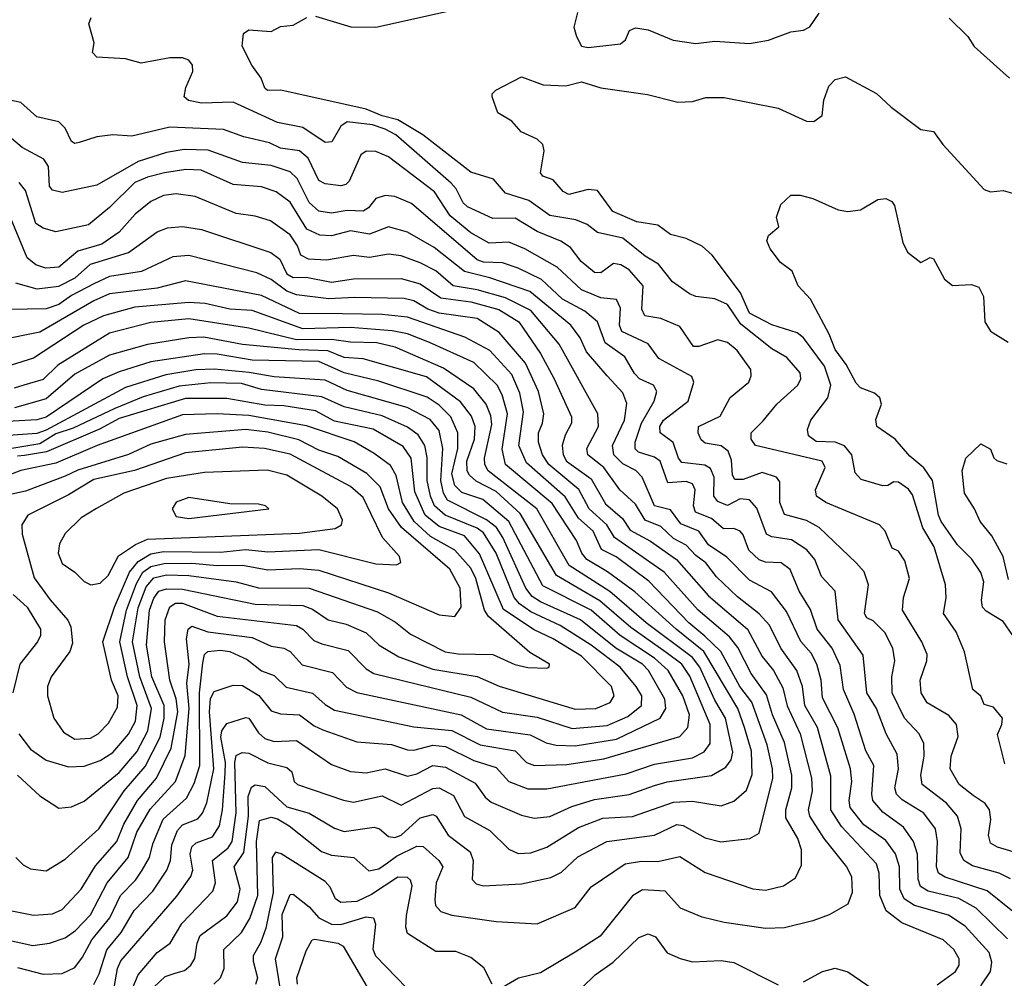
# Model space of a CAD drawing. Extents: x 1308313 to 1441400, y 959662 to 1036319.
# Tile 346 of 656: x 1367221 to 1370329, y 1001324 to 1004348. Entities that reach past the tile are written whole.
import ezdxf

# ---------------------------------------------------------------- set-up
doc = ezdxf.new("R2010")
doc.units = 0

msp = doc.modelspace()

# ---------------------------------------------------------------- linework, layer by layer
at = {"layer": '0CON10XD'}
for points in [[(1368155, 1004359.2), (1368266.4, 1004326.4), (1368345, 1004325.4), (1368635, 1004388.6)], [(1368981.7, 1004371.7), (1368970.5, 1004325), (1368978.6, 1004295), (1368994.7, 1004265), (1369015, 1004260.9), (1369117.2, 1004272.8), (1369133.1, 1004285), (1369145.6, 1004314.4), (1369165, 1004322.9), (1369205, 1004316.9), (1369283.9, 1004283.9), (1369355, 1004273.3), (1369415, 1004281.1), (1369525, 1004273.5), (1369585, 1004284.4), (1369655, 1004310.6), (1369695, 1004315.6), (1369715, 1004325.8), (1369745, 1004369.2)], [(1370348.1, 1001638.1), (1370312.2, 1001655), (1370228.4, 1001678.4), (1370200.9, 1001695), (1370189.8, 1001719.8), (1370192.6, 1001795), (1370181.2, 1001835), (1370146.6, 1001876.6), (1370069.8, 1001935), (1370065.6, 1001965), (1370076.4, 1002025), (1370074.8, 1002065), (1370060.3, 1002095), (1370014.3, 1002144.3), (1369975.2, 1002225), (1369974.4, 1002275), (1369983.3, 1002325), (1369977.3, 1002365), (1369951.6, 1002415), (1369915, 1002451.5), (1369895, 1002461.5), (1369887.6, 1002475), (1369900, 1002565), (1369886.1, 1002606.1), (1369861.8, 1002635), (1369745, 1002746.1), (1369705, 1002767.8), (1369635, 1002787.7), (1369620.6, 1002825), (1369620.8, 1002890.8), (1369610, 1002905), (1369565, 1002919.5), (1369505, 1002897.3), (1369478.1, 1002898.1), (1369471.4, 1002911.4), (1369468.3, 1002958.3), (1369456.9, 1002986.9), (1369435, 1003003.5), (1369385, 1003012.6), (1369372.3, 1003022.3), (1369363, 1003045), (1369363.9, 1003065), (1369432.5, 1003097.5), (1369463.6, 1003156.4), (1369522.9, 1003205), (1369530, 1003225), (1369528.5, 1003245), (1369485.3, 1003305), (1369455, 1003329.5), (1369425, 1003338.1), (1369365, 1003317.2), (1369347.8, 1003317.8), (1369305, 1003380.4), (1369245, 1003405.7), (1369194.5, 1003414.5), (1369185.2, 1003435), (1369188.9, 1003508.9), (1369145, 1003558.9), (1369118.9, 1003575), (1369095, 1003578.8), (1369055, 1003549.7), (1369035, 1003550.6), (1368993.9, 1003585), (1368959.8, 1003629.8), (1368929.6, 1003649.6), (1368855, 1003679.8), (1368785, 1003722.4), (1368715, 1003721.5), (1368635, 1003757.9), (1368621, 1003771), (1368599.1, 1003815), (1368583.2, 1003833.2), (1368408.7, 1003985), (1368375, 1004003.4), (1368335, 1004017.2), (1368255, 1004026.1), (1368235, 1004012.2), (1368206.8, 1003963.2), (1368185, 1003961.5), (1368115, 1004008), (1368035, 1004024.1), (1367895, 1004088.1), (1367795, 1004085.3), (1367753.8, 1004093.8), (1367740.6, 1004105), (1367745.9, 1004134.1), (1367767.5, 1004185), (1367766.4, 1004205), (1367755, 1004221.1), (1367735, 1004228.5), (1367695, 1004228), (1367605, 1004211.5), (1367555.5, 1004225.5), (1367465, 1004230), (1367450.8, 1004245), (1367456, 1004275), (1367439.2, 1004335), (1367447.1, 1004355)], [(1370385, 1001714.3), (1370307.1, 1001737.1), (1370285, 1001750.5), (1370278.8, 1001775), (1370286.2, 1001825), (1370281.9, 1001855), (1370268.2, 1001875), (1370230.5, 1001900.5), (1370186.7, 1001935), (1370157.9, 1001985), (1370161.6, 1002025), (1370183.1, 1002086.9), (1370177.8, 1002125), (1370153.3, 1002153.3), (1370085, 1002192.7), (1370066.7, 1002225), (1370063.7, 1002265), (1370084.7, 1002325), (1370085.4, 1002345), (1370068.9, 1002385), (1370007.6, 1002485), (1370010.3, 1002525), (1370030, 1002585), (1370015, 1002640.6), (1369995, 1002671.4), (1369975, 1002680.6), (1369952.7, 1002735), (1369935, 1002754.5), (1369765.6, 1002825), (1369736.2, 1002845), (1369733.4, 1002865), (1369763.1, 1002935), (1369754.5, 1002955), (1369543.3, 1003005), (1369530, 1003025), (1369530, 1003045), (1369567.6, 1003082.4), (1369611.2, 1003135), (1369677.5, 1003195), (1369686.6, 1003215), (1369684.7, 1003234.7), (1369642.3, 1003282.3), (1369595, 1003310), (1369497.6, 1003387.6), (1369455, 1003450), (1369415, 1003467.4), (1369355, 1003474.6), (1369335, 1003483.1), (1369281.7, 1003521.7), (1369237.5, 1003577.5), (1369195, 1003602.6), (1369125, 1003658.7), (1369045, 1003676.9), (1369012.3, 1003702.3), (1368977, 1003717), (1368895, 1003730.8), (1368828.3, 1003778.3), (1368755, 1003800.8), (1368716.7, 1003845), (1368645, 1003867.3), (1368493.2, 1003985), (1368415, 1004032.7), (1368365.3, 1004045), (1368315, 1004066.2), (1368045.8, 1004125.8), (1368004, 1004125), (1367995, 1004132.5), (1367983.7, 1004163.7), (1367954.4, 1004205), (1367923.3, 1004265), (1367927.5, 1004305), (1367945, 1004316), (1368015, 1004311.2), (1368045, 1004326.7), (1368085, 1004331.2), (1368127.5, 1004355)], [(1370155, 1004353.1), (1370213.5, 1004295), (1370234.2, 1004264.3), (1370345, 1004163.5)], [(1370330.9, 1002000.9), (1370306.9, 1002093.1), (1370321.1, 1002125), (1370323.1, 1002145), (1370295, 1002179.4), (1370265, 1002187.5), (1370254.4, 1002214.4), (1370230, 1002235), (1370203.4, 1002353.4), (1370177.4, 1002417.4), (1370136.7, 1002475), (1370145.4, 1002524.6), (1370143.4, 1002565), (1370107.4, 1002685), (1370071.9, 1002745), (1370038.9, 1002848.9), (1370026.8, 1002866.8), (1369995, 1002889.2), (1369980, 1002890), (1369961.4, 1002878.6), (1369945, 1002877.7), (1369877.2, 1002897.2), (1369858.5, 1002918.5), (1369847.8, 1002975), (1369825, 1003004), (1369795, 1003015.8), (1369735, 1003017.7), (1369710.6, 1003035), (1369708.1, 1003055), (1369717.8, 1003085), (1369771.6, 1003155), (1369781, 1003195), (1369761.3, 1003255), (1369695, 1003344.8), (1369675, 1003360), (1369595, 1003386.1), (1369525, 1003422.8), (1369496.8, 1003486.8), (1369407.3, 1003605), (1369375, 1003633.8), (1369325, 1003658.2), (1369275, 1003670.3), (1369235, 1003700), (1369169, 1003711), (1369093, 1003743), (1369045, 1003810), (1369015, 1003813.1), (1368955, 1003797.3), (1368936.8, 1003806.8), (1368905, 1003842.9), (1368872.9, 1003855), (1368865.6, 1003865), (1368876.9, 1003935), (1368872.2, 1003955), (1368855, 1003971.9), (1368803.8, 1003995), (1368775, 1004028.8), (1368730, 1004055), (1368712.5, 1004105), (1368712.5, 1004115), (1368723.9, 1004126.1), (1368805, 1004168), (1368873, 1004143), (1368945, 1004140), (1368995, 1004152), (1369055, 1004133.1), (1369202.4, 1004112.4), (1369298.3, 1004088.3), (1369345, 1004090.8), (1369386.9, 1004103.1), (1369445, 1004103.1), (1369615, 1004069.2), (1369705, 1004028.8), (1369727.5, 1004027.5), (1369754, 1004046), (1369759.4, 1004095), (1369775, 1004138.8), (1369795, 1004160), (1369827.7, 1004167.7), (1369925, 1004116), (1369972.1, 1004072.1), (1370065, 1004002.5), (1370105, 1003995.8), (1370134.6, 1003954.6), (1370265, 1003812.5), (1370285, 1003805.7), (1370325, 1003810), (1370355, 1003801.2)], [(1370355.7, 1001535), (1370275, 1001599.3), (1370142.4, 1001642.4), (1370121.1, 1001655), (1370115.2, 1001675), (1370118.3, 1001755), (1370111.5, 1001795), (1370075, 1001844.3), (1370006.4, 1001886.4), (1369988.4, 1001905), (1369983, 1001925), (1369994.8, 1001985), (1369991, 1002031), (1369955.6, 1002095), (1369925.9, 1002175), (1369895.2, 1002225), (1369882.9, 1002342.9), (1369804.4, 1002455), (1369794.7, 1002545), (1369751.7, 1002591.7), (1369730.5, 1002645), (1369706, 1002676), (1369657.4, 1002707.4), (1369595, 1002717.1), (1369578.4, 1002725), (1369547.5, 1002807.5), (1369525, 1002833.2), (1369495, 1002836.9), (1369455, 1002815.9), (1369425, 1002828.1), (1369412.6, 1002845), (1369412.7, 1002905), (1369402, 1002932), (1369383.4, 1002943.4), (1369311.4, 1002951.4), (1369300.5, 1002965), (1369283.9, 1003013.9), (1369242.5, 1003045), (1369241.2, 1003065), (1369253.1, 1003085), (1369330.6, 1003145), (1369349.2, 1003205), (1369342.6, 1003222.6), (1369239, 1003279), (1369205, 1003325.9), (1369121.8, 1003365), (1369114.2, 1003384.2), (1369117.8, 1003437.8), (1369105, 1003465.4), (1369055, 1003471), (1368995, 1003495.8), (1368917.9, 1003567.9), (1368815.4, 1003625.4), (1368765, 1003646.9), (1368703.5, 1003643.5), (1368645, 1003676.2), (1368580, 1003730), (1368530.8, 1003805), (1368385, 1003916.2), (1368345, 1003933.1), (1368315, 1003933.2), (1368297.6, 1003922.4), (1368260.8, 1003839.2), (1368251.2, 1003828.8), (1368235, 1003823.9), (1368185, 1003830.3), (1368165, 1003840.7), (1368131.5, 1003911.5), (1368105, 1003934.4), (1368045, 1003943), (1368009.5, 1003959.5), (1367928.7, 1003978.7), (1367865, 1004001.9), (1367695, 1004009.6), (1367575, 1003980.7), (1367515, 1003985.5), (1367465, 1003979.1), (1367409.5, 1003960.5), (1367395, 1003958.2), (1367385, 1003963.8), (1367365, 1004006.7), (1367345, 1004026.4), (1367275, 1004041.8), (1367225, 1004086.9), (1367165, 1004100)], [(1370338.5, 1001448.5), (1370240, 1001545), (1370185, 1001575.4), (1370088.4, 1001598.4), (1370063.9, 1001613.9), (1370056.9, 1001636.9), (1370054.8, 1001715), (1370042.3, 1001755), (1370011.1, 1001801.1), (1369945, 1001847.7), (1369914.4, 1001885), (1369910.7, 1001905), (1369917.4, 1001995), (1369891.8, 1002041.8), (1369855, 1002157.5), (1369821.6, 1002235), (1369810.4, 1002310.4), (1369785.6, 1002365), (1369738, 1002425), (1369717.7, 1002487.7), (1369681.3, 1002545), (1369653.2, 1002613.2), (1369625, 1002635.2), (1369575, 1002637), (1369555, 1002644.3), (1369522.9, 1002675), (1369505, 1002722.7), (1369494.8, 1002734.8), (1369475, 1002743.3), (1369442.2, 1002742.2), (1369404.5, 1002774.5), (1369354.7, 1002794.7), (1369347.5, 1002815), (1369353.1, 1002865), (1369344.3, 1002884.3), (1369325, 1002891.6), (1369267.4, 1002887.4), (1369242.9, 1002955), (1369225, 1002968.1), (1369174.2, 1002984.2), (1369164, 1002994), (1369163.8, 1003015), (1369184.3, 1003075), (1369224, 1003145), (1369232.5, 1003175), (1369221.5, 1003195), (1369177.5, 1003215), (1369161.8, 1003231.8), (1369131.2, 1003285), (1369068.7, 1003328.7), (1369045, 1003394.7), (1369005, 1003429), (1368935, 1003466.8), (1368868.5, 1003528.5), (1368795, 1003564.2), (1368745, 1003581.4), (1368685, 1003583.2), (1368665, 1003590.3), (1368458.3, 1003768.3), (1368405, 1003790.5), (1368375, 1003793.8), (1368345.9, 1003784.1), (1368322.5, 1003755), (1368305, 1003744), (1368255, 1003746.5), (1368205, 1003737.7), (1368165, 1003744.8), (1368135, 1003771.5), (1368097.3, 1003847.3), (1368075, 1003868.1), (1368015, 1003888.1), (1367925, 1003898), (1367816.5, 1003936.5), (1367740.9, 1003939.1), (1367685, 1003929.3), (1367595, 1003900.9), (1367465, 1003826.8), (1367355, 1003803.2), (1367325, 1003810.4), (1367315, 1003823.1), (1367311.9, 1003885), (1367298.1, 1003908.1), (1367229.1, 1003945), (1367162.2, 1004002.2)], [(1370255, 1001300), (1370285.2, 1001345), (1370290, 1001375), (1370280.9, 1001405), (1370205, 1001487.8), (1370152.6, 1001522.6), (1370045, 1001553.9), (1370013.3, 1001575), (1369999, 1001605), (1369998.5, 1001675), (1369985, 1001716.1), (1369955, 1001758.7), (1369885, 1001808), (1369842.5, 1001862.5), (1369838.8, 1001885), (1369847.2, 1001945), (1369843.4, 1001985), (1369803.9, 1002113.9), (1369755, 1002208.9), (1369750.8, 1002265), (1369737.7, 1002315), (1369719.2, 1002349.2), (1369686.5, 1002386.5), (1369641.2, 1002481.2), (1369593.7, 1002543.7), (1369525, 1002580), (1369452.7, 1002652.7), (1369395, 1002691.5), (1369365, 1002734.1), (1369307.6, 1002757.6), (1369275, 1002801.9), (1369225, 1002814.5), (1369185.7, 1002905), (1369166.3, 1002926.3), (1369125, 1002947.3), (1369096.5, 1002975), (1369092.1, 1003005), (1369130.3, 1003085), (1369137.2, 1003137.2), (1369125, 1003171.1), (1369075.7, 1003224.3), (1369010.7, 1003300.7), (1368990.4, 1003345), (1368960.9, 1003385), (1368831, 1003491), (1368705, 1003533.9), (1368625, 1003553.6), (1368529.9, 1003629.9), (1368445, 1003678), (1368385, 1003694.8), (1368325, 1003671.5), (1368265, 1003682.1), (1368205, 1003666.9), (1368168.5, 1003668.5), (1368128, 1003688), (1368075, 1003772.9), (1368031.1, 1003805), (1367985, 1003820.8), (1367895, 1003828.4), (1367794.1, 1003874.1), (1367745.9, 1003875.9), (1367678.6, 1003865), (1367625, 1003852.1), (1367585, 1003834.8), (1367504.6, 1003755.4), (1367438.6, 1003701.4), (1367335, 1003679.5), (1367295, 1003690.5), (1367271.9, 1003705), (1367239.8, 1003809.8), (1367220, 1003835)], [(1370116.9, 1001303.1), (1370174.5, 1001345), (1370186.2, 1001365), (1370186, 1001385), (1370169.2, 1001415), (1370135.5, 1001445), (1370005, 1001499.3), (1369956.3, 1001536.3), (1369935.9, 1001585), (1369934.2, 1001655), (1369925, 1001685.3), (1369815, 1001802.4), (1369781.6, 1001855), (1369781.4, 1001961.4), (1369739.8, 1002115), (1369699.8, 1002185), (1369692.3, 1002245), (1369674.5, 1002295), (1369623.7, 1002365), (1369587.8, 1002437.8), (1369555, 1002474.3), (1369487.1, 1002527.1), (1369420.7, 1002590.7), (1369386.4, 1002635), (1369355, 1002657.6), (1369325, 1002690.2), (1369285, 1002711), (1369245, 1002749.4), (1369195, 1002768.9), (1369165, 1002820.2), (1369115.8, 1002865), (1369065.2, 1002935), (1369014.7, 1002975), (1369010.8, 1002995), (1369048.4, 1003065), (1369046.3, 1003105), (1368924.4, 1003325), (1368835, 1003430.4), (1368755, 1003470.7), (1368665, 1003496.6), (1368589, 1003509), (1368535, 1003555.9), (1368485, 1003581), (1368425, 1003603.8), (1368385, 1003608.9), (1368325, 1003598.3), (1368275, 1003604.4), (1368190.2, 1003589.8), (1368132.4, 1003592.4), (1368109, 1003605), (1368098.2, 1003635), (1368075, 1003669.3), (1368013.4, 1003713.4), (1367965, 1003728.4), (1367905, 1003737.5), (1367775, 1003790.7), (1367715, 1003798.6), (1367675, 1003794.3), (1367635, 1003774.8), (1367585.9, 1003735), (1367535, 1003677.7), (1367480.3, 1003639.7), (1367405, 1003618.5), (1367345, 1003567.8), (1367304.2, 1003564.2), (1367272.5, 1003575), (1367245, 1003597.5), (1367195, 1003719.4)], [(1370355.7, 1002405.7), (1370325, 1002449.8), (1370271.9, 1002481.9), (1370260.3, 1002495), (1370256.4, 1002516.4), (1370263.9, 1002575), (1370254.6, 1002604.6), (1370226.6, 1002646.6), (1370181, 1002691), (1370129.5, 1002765), (1370121.2, 1002785), (1370102.2, 1002895), (1370075, 1002934.3), (1370031.2, 1002971.2), (1369984.4, 1003025), (1369926.9, 1003065), (1369923.4, 1003086.6), (1369940.8, 1003135), (1369936.2, 1003155), (1369919.7, 1003169.7), (1369875, 1003186.9), (1369861.3, 1003201.3), (1369830.1, 1003260.1), (1369795, 1003307.5), (1369775.9, 1003355.9), (1369717, 1003467), (1369678.3, 1003508.3), (1369659.2, 1003555), (1369622.4, 1003582.4), (1369590, 1003625), (1369579.3, 1003650.7), (1369585, 1003667.5), (1369617.5, 1003695), (1369610, 1003725), (1369623.3, 1003765), (1369654.7, 1003795.3), (1369685, 1003794.6), (1369725, 1003784.1), (1369805, 1003748.2), (1369835, 1003742.9), (1369875, 1003748.5), (1369929.3, 1003780.7), (1369955, 1003784.4), (1369974, 1003775), (1369982.7, 1003762.7), (1370008.1, 1003645), (1370022.9, 1003615), (1370065, 1003582.5), (1370095, 1003598), (1370105, 1003594), (1370125, 1003557.5), (1370139.8, 1003529.8), (1370165, 1003510), (1370225, 1003512.9), (1370248.8, 1003505), (1370263.1, 1003475), (1370267.5, 1003395), (1370285, 1003366.2), (1370341.4, 1003331.4)], [(1367208.3, 1003518.3), (1367275, 1003499.8), (1367345, 1003507.8), (1367396.2, 1003533.8), (1367445, 1003577.1), (1367565, 1003614.4), (1367655, 1003679.5), (1367687.8, 1003692.2), (1367735, 1003696.2), (1367795, 1003686.1), (1368014.2, 1003614.2), (1368042.4, 1003592.4), (1368065, 1003546.7), (1368085, 1003534.6), (1368125, 1003536.2), (1368205, 1003520.3), (1368275, 1003530.8), (1368425, 1003531.8), (1368485, 1003515.5), (1368550.9, 1003470.9), (1368645, 1003458), (1368710.9, 1003440.9), (1368733.8, 1003433.8), (1368796.5, 1003395), (1368865.6, 1003295), (1368907.8, 1003215), (1368962.7, 1003095), (1368962.9, 1003075), (1368942.5, 1003037.5), (1368933.8, 1003005), (1368936.1, 1002975), (1368947.2, 1002955), (1369025, 1002899.6), (1369070.7, 1002820.7), (1369123.9, 1002775), (1369148, 1002738), (1369212.7, 1002702.7), (1369293.9, 1002645), (1369395, 1002530.6), (1369518.7, 1002425), (1369565, 1002338.8), (1369600, 1002295), (1369630.3, 1002240.3), (1369643.5, 1002183.5), (1369684.8, 1002095), (1369720.3, 1001955), (1369722.7, 1001915), (1369709.8, 1001855), (1369714.4, 1001835), (1369759.4, 1001765), (1369831.3, 1001675), (1369846.7, 1001645), (1369848.2, 1001595), (1369835, 1001557.5), (1369775.9, 1001524.1), (1369725, 1001505.4), (1369635, 1001482.9), (1369575, 1001480.8), (1369445, 1001500), (1369375, 1001516.9), (1369306.9, 1001545), (1369258.3, 1001598.3), (1369186.7, 1001603.3), (1369155, 1001583.6), (1369053.7, 1001456.3), (1368974, 1001406), (1368865, 1001340.8), (1368795.4, 1001324.6), (1368745.5, 1001294.5)], [(1367834.6, 1001305), (1367855.2, 1001324.8), (1367866.3, 1001355), (1367865.3, 1001415), (1367921.5, 1001468.5), (1367947.7, 1001512.3), (1367973.5, 1001585), (1367969.2, 1001755), (1367978.7, 1001821.3), (1368015, 1001831.8), (1368035, 1001826.6), (1368072, 1001805), (1368174, 1001724), (1368205, 1001712.1), (1368275.8, 1001705), (1368323.2, 1001663.2), (1368355, 1001669.5), (1368382, 1001688), (1368410.7, 1001709.3), (1368475, 1001740.4), (1368495, 1001739.7), (1368544.7, 1001695), (1368556.7, 1001675), (1368535.6, 1001625), (1368531.7, 1001571.8), (1368533.9, 1001553.9), (1368550.6, 1001535), (1368585, 1001523.1), (1368725, 1001502.9), (1368855, 1001495.4), (1368975, 1001547.1), (1369025, 1001612), (1369132.5, 1001685), (1369183.4, 1001693.4), (1369235, 1001692.6), (1369305, 1001708.4), (1369385, 1001657.4), (1369535, 1001606.2), (1369575, 1001602), (1369632, 1001615), (1369669.5, 1001640.5), (1369688.8, 1001681.2), (1369688.9, 1001728.9), (1369676.9, 1001765), (1369639.8, 1001829.8), (1369639.7, 1001855), (1369658.5, 1001925), (1369658.3, 1001965), (1369635, 1002068.2), (1369597.6, 1002155), (1369578.7, 1002218.7), (1369530.2, 1002285), (1369487.6, 1002367.6), (1369461.2, 1002401.2), (1369363.2, 1002485), (1369255.6, 1002605.6), (1369098.4, 1002715), (1369074.3, 1002755), (1369019.1, 1002805), (1368986.1, 1002866.1), (1368891.4, 1002945), (1368871.3, 1002975), (1368858.6, 1003015), (1368859.1, 1003045), (1368871.6, 1003075), (1368876.1, 1003105), (1368858.7, 1003175), (1368817.4, 1003265), (1368735, 1003361), (1368665, 1003405.7), (1368545, 1003422.3), (1368509.5, 1003435), (1368465, 1003461.3), (1368435, 1003468.7), (1368278.1, 1003471.9), (1368197.3, 1003467.3), (1368095, 1003479.9), (1368065, 1003491.7), (1368015, 1003528.5), (1367969.5, 1003549.5), (1367755, 1003604), (1367705, 1003600), (1367606.3, 1003553.7), (1367505, 1003537.7), (1367455.5, 1003515.5), (1367385, 1003478.5), (1367345, 1003450.1), (1367305, 1003435.7), (1367125, 1003432.5)], [(1367644.5, 1001295.5), (1367680.1, 1001329.9), (1367715, 1001341.5), (1367741.6, 1001348.4), (1367761.8, 1001365), (1367773.7, 1001386.3), (1367781, 1001435), (1367791.5, 1001458.5), (1367875, 1001521), (1367908.3, 1001565), (1367917.5, 1001605), (1367897.8, 1001675), (1367929.3, 1001720.7), (1367943.4, 1001835), (1367942.7, 1001897.3), (1367952.8, 1001927.2), (1367965, 1001934.7), (1367995, 1001928.6), (1368065, 1001865.2), (1368135.5, 1001845), (1368215, 1001797.3), (1368245, 1001786.9), (1368340.5, 1001800.5), (1368356.5, 1001795), (1368385, 1001770.7), (1368405, 1001768.1), (1368425, 1001775.7), (1368485, 1001830), (1368525, 1001840.5), (1368535.3, 1001835), (1368573.6, 1001775), (1368643.1, 1001723.1), (1368652.3, 1001695), (1368649.6, 1001635), (1368662.3, 1001622.3), (1368684.6, 1001615.4), (1368805, 1001621.9), (1368898.1, 1001641.9), (1368931.2, 1001658.8), (1368982.5, 1001707.5), (1369074.3, 1001755.7), (1369225, 1001775.2), (1369295, 1001808.7), (1369315.5, 1001805.5), (1369385, 1001767.1), (1369434.3, 1001754.3), (1369525.4, 1001764.6), (1369555, 1001781.4), (1369598.6, 1001955), (1369597.7, 1001985), (1369580.5, 1002060.5), (1369532.1, 1002195), (1369493.8, 1002245), (1369434.3, 1002355), (1369383.2, 1002403.2), (1369333.6, 1002445), (1369207, 1002577), (1369103.5, 1002653.5), (1369057.3, 1002677.3), (1369030.9, 1002735), (1368985, 1002775.2), (1368943.1, 1002843.1), (1368820.5, 1002950.5), (1368797, 1003005), (1368811.6, 1003111.6), (1368799.7, 1003169.7), (1368775, 1003228.9), (1368705, 1003304.4), (1368626.3, 1003346.3), (1368445, 1003409.4), (1368365, 1003418.3), (1368240.2, 1003420.2), (1368105, 1003421.8), (1367985, 1003478.4), (1367745, 1003524.1), (1367655, 1003501.1), (1367505, 1003483.7), (1367455, 1003461.5), (1367285, 1003363), (1367153.7, 1003336.3)], [(1367545.2, 1001215), (1367595.1, 1001334.9), (1367655, 1001405.3), (1367695.9, 1001434.1), (1367733.1, 1001496.9), (1367831, 1001599), (1367839.2, 1001625), (1367830, 1001695), (1367879.5, 1001735), (1367891.6, 1001755), (1367904.5, 1001845.5), (1367900.2, 1002005), (1367905, 1002026.8), (1367924, 1002036), (1367945, 1002034.3), (1368005, 1002003.4), (1368065, 1001989.1), (1368080, 1001975), (1368087.9, 1001945), (1368098.6, 1001935), (1368243.8, 1001886.2), (1368275, 1001880), (1368365, 1001900), (1368425, 1001870.2), (1368525, 1001923), (1368545, 1001924.5), (1368590.3, 1001900.3), (1368625, 1001834.7), (1368705, 1001790.2), (1368765, 1001731.1), (1368795, 1001717.6), (1368835, 1001719.8), (1368885, 1001737.1), (1368985, 1001799.4), (1369061.4, 1001828.6), (1369155, 1001834.8), (1369285, 1001880), (1369345, 1001882.9), (1369435, 1001868.2), (1369475, 1001882.9), (1369515, 1001917.7), (1369533, 1001967), (1369530.9, 1002040.9), (1369509, 1002115), (1369488, 1002175), (1369380.4, 1002355), (1369293, 1002425), (1369163.2, 1002543.2), (1369076.4, 1002606.4), (1369011, 1002645), (1368995.5, 1002665), (1368978.9, 1002705), (1368902, 1002822), (1368754.5, 1002944.5), (1368743.8, 1002993.8), (1368761.3, 1003105), (1368743.6, 1003165), (1368727.9, 1003195), (1368655, 1003266.6), (1368515, 1003329.5), (1368445, 1003357.7), (1368397, 1003367), (1368265, 1003377.4), (1368115, 1003372.9), (1367955, 1003430.6), (1367885, 1003435.2), (1367806.9, 1003453.1), (1367755, 1003456.1), (1367585, 1003441), (1367485.9, 1003414.1), (1367424.2, 1003385), (1367265, 1003280.7), (1367195, 1003258.8)], [(1367519.8, 1001295), (1367530.3, 1001355), (1367540.9, 1001379.1), (1367717.6, 1001582.4), (1367761.7, 1001645), (1367767.9, 1001665), (1367759.9, 1001715), (1367765, 1001738.5), (1367778.3, 1001751.7), (1367830.1, 1001769.9), (1367851.6, 1001805), (1367861.9, 1001855), (1367870.2, 1001970.2), (1367870.6, 1002005), (1367856.6, 1002085), (1367859.4, 1002105), (1367875, 1002127.6), (1367935, 1002146.7), (1367945, 1002144.6), (1367975, 1002097.9), (1367995, 1002080.2), (1368025, 1002071.2), (1368095, 1002073.9), (1368205, 1001998.1), (1368265, 1001976.2), (1368315, 1001972.6), (1368375, 1001984.8), (1368445, 1001962), (1368475, 1001969.2), (1368525, 1001995.2), (1368565, 1001989.8), (1368659, 1001939), (1368690, 1001895), (1368709.1, 1001879.1), (1368805, 1001838.1), (1368845, 1001828.9), (1368895, 1001834.8), (1368963.8, 1001866.2), (1369035, 1001888.4), (1369145, 1001903.4), (1369225, 1001931.9), (1369265, 1001943.5), (1369405, 1001963.5), (1369450.5, 1001989.5), (1369466.9, 1002013.1), (1369472.2, 1002037.8), (1369449.3, 1002145), (1369415, 1002201), (1369367.8, 1002305), (1369345, 1002336.5), (1369198.8, 1002445), (1369084.1, 1002544.1), (1368955.8, 1002625.8), (1368853.8, 1002805), (1368700.2, 1002925), (1368689.4, 1002945), (1368688.6, 1002965), (1368711.6, 1003071.6), (1368708.7, 1003098.7), (1368693.2, 1003135), (1368655, 1003183.3), (1368558.9, 1003248.9), (1368406.2, 1003315), (1368348.6, 1003328.6), (1368265, 1003330.7), (1368205, 1003339.7), (1368095, 1003337.9), (1367945, 1003375.4), (1367755.2, 1003404.8), (1367635, 1003392.8), (1367505, 1003359.7), (1367341.8, 1003258.2), (1367295, 1003213.2), (1367234.9, 1003195.1), (1367203.9, 1003186.1)], [(1367455, 1001304.7), (1367472.2, 1001337.8), (1367496.1, 1001413.9), (1367541.3, 1001468.7), (1367582.7, 1001537.3), (1367641.8, 1001598.2), (1367686, 1001665), (1367697.5, 1001695), (1367701.7, 1001745), (1367719.4, 1001790.6), (1367735, 1001807.5), (1367783.2, 1001826.8), (1367798.8, 1001845), (1367812.4, 1001877.6), (1367834.5, 1001985), (1367820.6, 1002165), (1367823.2, 1002206.8), (1367835, 1002228.4), (1367895, 1002248.9), (1367925, 1002247.7), (1367976.1, 1002216.1), (1368015, 1002167.7), (1368045, 1002158.3), (1368105, 1002154.8), (1368150.7, 1002120.7), (1368178.2, 1002108.2), (1368285, 1002069.8), (1368395, 1002061), (1368445, 1002044.8), (1368465, 1002044.1), (1368525, 1002059), (1368565, 1002055.1), (1368655, 1002011.5), (1368725, 1001989.4), (1368765, 1001944.7), (1368825, 1001921.2), (1368885, 1001921.7), (1369135, 1001969), (1369225, 1001999.8), (1369345, 1002019.8), (1369381.8, 1002038.2), (1369400.7, 1002065), (1369401, 1002125), (1369336.7, 1002276.7), (1369310.7, 1002315), (1369261.8, 1002351.8), (1369150.5, 1002430.5), (1369052.8, 1002515), (1368915.6, 1002595), (1368800.8, 1002790.8), (1368725, 1002859.5), (1368662.5, 1002892.5), (1368641.4, 1002911.4), (1368634, 1002925), (1368633, 1002955), (1368656.5, 1003025), (1368659.3, 1003065), (1368647.8, 1003097.8), (1368612.7, 1003142.7), (1368505, 1003221.2), (1368305, 1003278.5), (1368245, 1003282.4), (1368193.8, 1003303.8), (1368102.7, 1003307.3), (1367925, 1003323.4), (1367803, 1003347), (1367755, 1003345.1), (1367625, 1003323.7), (1367505, 1003290), (1367395, 1003229.7), (1367305, 1003151.8), (1367205, 1003124.1)], [(1367215, 1001357.7), (1367295, 1001336.3), (1367355, 1001338.6), (1367395, 1001358), (1367419.9, 1001390.1), (1367448.8, 1001445), (1367505.5, 1001515), (1367539.8, 1001585), (1367586.9, 1001633.1), (1367608, 1001665), (1367631.2, 1001705), (1367641.6, 1001748.4), (1367674.4, 1001825.6), (1367747.9, 1001892.1), (1367772.1, 1001937.9), (1367789.7, 1001995), (1367789, 1002225), (1367798.9, 1002318.9), (1367804.5, 1002345.5), (1367815, 1002355.2), (1367855, 1002359.6), (1367885, 1002355.2), (1367939.4, 1002329.4), (1367985, 1002293.5), (1368025, 1002279), (1368062.2, 1002242.2), (1368145, 1002223.8), (1368185, 1002187.7), (1368215, 1002170.2), (1368465, 1002117), (1368585.5, 1002105.5), (1368675, 1002060.4), (1368785, 1002041), (1368820.4, 1002005), (1368846.2, 1001995), (1368948.5, 1001998.5), (1369065, 1002016.4), (1369305, 1002086.3), (1369329.6, 1002115), (1369335.2, 1002155), (1369314.6, 1002215), (1369268.3, 1002295), (1369225, 1002334.2), (1369116.2, 1002405), (1369024.5, 1002485), (1368872.4, 1002562.4), (1368765.1, 1002765.1), (1368683.5, 1002835), (1368617, 1002857), (1368595, 1002878.6), (1368585.6, 1002915.6), (1368604, 1002995), (1368604.6, 1003045), (1368582.6, 1003095), (1368545, 1003132.7), (1368507, 1003157), (1368355, 1003207.7), (1368245, 1003233.9), (1368165, 1003270.3), (1367955, 1003274.2), (1367845, 1003293.4), (1367805, 1003294.1), (1367635, 1003269), (1367535, 1003237.7), (1367484.2, 1003215), (1367305, 1003094.1), (1367275, 1003085.4), (1367125, 1003077.9)], [(1367743.5, 1002026.5), (1367756.1, 1002175), (1367749.1, 1002255), (1367756.7, 1002315), (1367748.2, 1002395), (1367753.1, 1002425), (1367765, 1002435.2), (1367815, 1002416.9), (1367955, 1002398.8), (1368015, 1002372), (1368055.5, 1002365.5), (1368075, 1002354.7), (1368112.7, 1002312.7), (1368208.8, 1002288.8), (1368252.8, 1002242.8), (1368285, 1002226), (1368615, 1002154.9), (1368695, 1002110.6), (1368832.4, 1002092.4), (1368883.3, 1002066.7), (1368915, 1002059), (1368975, 1002057.4), (1369105, 1002078.5), (1369243.1, 1002145), (1369260.4, 1002175), (1369257.8, 1002205), (1369205.8, 1002295), (1369187.1, 1002315), (1369103.1, 1002365), (1368991.6, 1002455), (1368865, 1002511.7), (1368838.9, 1002528.9), (1368819.1, 1002555), (1368746.5, 1002715), (1368726.5, 1002746.5), (1368695, 1002770.9), (1368572, 1002832), (1368559.2, 1002855), (1368550.3, 1002895), (1368556.6, 1002995), (1368545, 1003051.8), (1368516.6, 1003086.6), (1368444.7, 1003124.7), (1368255, 1003178.9), (1368185, 1003210.9), (1368025, 1003221.1), (1367945.8, 1003235.8), (1367835, 1003246.3), (1367776.8, 1003243.2), (1367682.5, 1003227.5), (1367555, 1003188.3), (1367305, 1003053.7), (1367275, 1003043.2), (1367125, 1003032.3)], [(1367265, 1001523), (1367295, 1001524.8), (1367325, 1001527.5), (1367355, 1001540.6), (1367415, 1001605.3), (1367460.9, 1001679.1), (1367528.2, 1001755), (1367549.9, 1001810.1), (1367592.8, 1001885), (1367653.5, 1001955), (1367699.9, 1002050.1), (1367720.1, 1002165), (1367715.2, 1002205.2), (1367695.2, 1002265), (1367678.8, 1002385), (1367680.9, 1002455), (1367695, 1002496.1), (1367712.9, 1002507.1), (1367735, 1002507.1), (1367845, 1002466.7), (1368095, 1002437), (1368115, 1002425.7), (1368150.1, 1002390.1), (1368175, 1002378.7), (1368258.6, 1002358.6), (1368315, 1002300.3), (1368338.9, 1002285), (1368645, 1002211), (1368745, 1002163.6), (1368855, 1002148), (1368965, 1002112.2), (1369075, 1002121.4), (1369140.5, 1002149.5), (1369183.4, 1002185), (1369185.2, 1002215), (1369167, 1002245), (1369116.7, 1002305), (1369025, 1002374.6), (1368926.8, 1002436.8), (1368835, 1002480.4), (1368799, 1002505), (1368781.5, 1002525), (1368725, 1002665.7), (1368685, 1002729.8), (1368665, 1002743.9), (1368564.4, 1002785), (1368530.7, 1002815), (1368517.5, 1002845), (1368507.3, 1002895), (1368506.9, 1002966.9), (1368500.5, 1003005), (1368478.9, 1003038.9), (1368445, 1003063.2), (1368365, 1003098.9), (1368245, 1003126.9), (1368175, 1003158.9), (1367985, 1003181.3), (1367921, 1003201), (1367825, 1003202.7), (1367725, 1003192.2), (1367611.2, 1003158.8), (1367521.8, 1003121.8), (1367390.4, 1003059.6), (1367335, 1003041.7), (1367285, 1003010.7), (1367145, 1002987.3)], [(1367305, 1001662.7), (1367365, 1001699.2), (1367471.6, 1001795), (1367551.4, 1001915), (1367617.7, 1001992.3), (1367665, 1002084.7), (1367677.3, 1002145), (1367677.5, 1002185), (1367638.2, 1002275), (1367621.3, 1002375), (1367631.5, 1002485), (1367645, 1002523.6), (1367661, 1002545), (1367685, 1002553.1), (1367735, 1002552.1), (1367965, 1002504.6), (1368115, 1002500.1), (1368145, 1002489), (1368194.6, 1002454.6), (1368251.4, 1002441.4), (1368315, 1002413.9), (1368356.1, 1002375), (1368417.8, 1002337.8), (1368525, 1002299.7), (1368665, 1002276.3), (1368735, 1002245.9), (1368975, 1002173.3), (1369040, 1002175), (1369085, 1002194.1), (1369097.6, 1002215), (1369088.8, 1002245), (1368995, 1002340.2), (1368905.3, 1002394.7), (1368845, 1002423.4), (1368747.9, 1002487.9), (1368672.9, 1002662.9), (1368625, 1002720.3), (1368545, 1002749.6), (1368500.6, 1002785), (1368468.5, 1002858.5), (1368456.9, 1002965), (1368431.9, 1003001.9), (1368336.7, 1003056.7), (1368215, 1003081.4), (1368154.6, 1003114.6), (1368055, 1003130.6), (1367995, 1003132.1), (1367875, 1003152.8), (1367745, 1003153), (1367535, 1003089.9), (1367473.1, 1003056.9), (1367305.5, 1002984.5), (1367236.5, 1002973.5), (1367215, 1002971.1)], [(1367345, 1001860.6), (1367385, 1001864.6), (1367425, 1001882.7), (1367535, 1001973.3), (1367591.4, 1002038.6), (1367625.6, 1002105), (1367637, 1002175), (1367600.4, 1002275), (1367577.9, 1002385), (1367595, 1002493.2), (1367620.9, 1002559.1), (1367645, 1002587.1), (1367685, 1002596.4), (1367755, 1002594.3), (1367905, 1002575.1), (1367975, 1002556.3), (1368135, 1002554.9), (1368350.5, 1002480.5), (1368407.2, 1002447.2), (1368455, 1002410), (1368564.3, 1002354.3), (1368605, 1002347.8), (1368715, 1002345.7), (1368784, 1002314), (1368825.4, 1002304.6), (1368885, 1002302.5), (1368892.5, 1002305), (1368893.3, 1002315), (1368831.5, 1002351.5), (1368700.5, 1002465), (1368688.7, 1002485), (1368661.4, 1002585), (1368645, 1002617.4), (1368595, 1002674.5), (1368518.1, 1002718.1), (1368465.9, 1002765), (1368429.5, 1002825), (1368409.9, 1002909.9), (1368391.4, 1002941.4), (1368340, 1002980), (1368276.5, 1003016.5), (1368126.6, 1003066.6), (1367945, 1003099.5), (1367844.6, 1003104.6), (1367735, 1003101.7), (1367465.5, 1003004.5), (1367335, 1002949.1), (1367225, 1002926.2), (1367145, 1002895.9)], [(1367375, 1001990.5), (1367425, 1001993), (1367475, 1002011), (1367515, 1002036.1), (1367565, 1002093.8), (1367586.8, 1002135), (1367592.4, 1002185), (1367562, 1002275), (1367537.7, 1002385), (1367558.1, 1002485), (1367590, 1002570), (1367610.1, 1002605), (1367635, 1002623.4), (1367677.6, 1002632.4), (1367765, 1002633.7), (1367845, 1002625.8), (1367925, 1002627.8), (1368005, 1002613.1), (1368105, 1002617.2), (1368165, 1002611.2), (1368385, 1002539.8), (1368545, 1002470.6), (1368594.5, 1002465.5), (1368614.7, 1002495.3), (1368611.5, 1002555), (1368578.5, 1002615), (1368426.1, 1002746.1), (1368385.4, 1002805), (1368358.8, 1002875), (1368316.8, 1002916.8), (1368225, 1002970.6), (1368165, 1002989.7), (1368102.7, 1003022.7), (1368005, 1003046.7), (1367935.3, 1003055.3), (1367745, 1003039.7), (1367635, 1003008.9), (1367565, 1002976.3), (1367405, 1002926.6), (1367365, 1002908.2), (1367239.3, 1002860.7), (1367118.6, 1002835)], [(1367395, 1002078.4), (1367445, 1002081.9), (1367468.7, 1002095), (1367501.7, 1002128.3), (1367530.5, 1002179.5), (1367531.7, 1002215), (1367510.8, 1002265), (1367483.6, 1002385), (1367520.7, 1002495), (1367567.8, 1002605), (1367595, 1002639.3), (1367635, 1002663), (1367675, 1002670), (1367855, 1002668.2), (1367935, 1002677), (1368005, 1002669.2), (1368165, 1002677), (1368345, 1002631.2), (1368411.1, 1002628.9), (1368424.1, 1002635.9), (1368420, 1002655), (1368366.5, 1002715), (1368330.1, 1002790.1), (1368305, 1002840.6), (1368265.1, 1002875.1), (1368075, 1002977.8), (1367994.5, 1002995.5), (1367925, 1002999.5), (1367745, 1002981.3), (1367583.8, 1002926.2), (1367455, 1002897.6), (1367375, 1002849.3), (1367247.3, 1002785), (1367228.1, 1002755), (1367228.9, 1002725), (1367267.6, 1002587.6), (1367317.5, 1002517.5), (1367373.6, 1002453.6), (1367383.1, 1002433.1), (1367388.3, 1002381.7), (1367380, 1002355), (1367320.6, 1002275), (1367309.4, 1002245), (1367308.8, 1002215), (1367329.1, 1002145), (1367360.1, 1002100.1), (1367395, 1002078.4)], [(1370342.6, 1002582.6), (1370324.8, 1002654.8), (1370289.4, 1002719.4), (1370252.5, 1002765), (1370234.4, 1002805), (1370202.9, 1002855), (1370195.8, 1002925), (1370207.5, 1002965), (1370255, 1003010), (1370285, 1002993.3), (1370295.6, 1002965.6), (1370305, 1002957.5), (1370336.7, 1002946.7)], [(1367445.6, 1002565.6), (1367475, 1002570.5), (1367500.4, 1002595), (1367533.4, 1002656.6), (1367587.4, 1002692.6), (1367625, 1002708.9), (1368105, 1002727.9), (1368216.9, 1002743.1), (1368236.7, 1002755), (1368240.7, 1002769.3), (1368224, 1002805), (1368175, 1002845.2), (1368065, 1002910.9), (1368002.5, 1002927.5), (1367805, 1002919.5), (1367685, 1002901.2), (1367550, 1002855), (1367464, 1002806), (1367415, 1002776.5), (1367365, 1002727.5), (1367346.9, 1002695), (1367342.5, 1002665), (1367355, 1002632.3), (1367395.6, 1002605), (1367425, 1002575.6), (1367445.6, 1002565.6)], [(1367755, 1002774.1), (1368007.5, 1002805), (1367997.5, 1002815), (1367975, 1002820), (1367885, 1002820.6), (1367755, 1002841.1), (1367715, 1002826.5), (1367702.5, 1002805), (1367715, 1002780.6), (1367755, 1002774.1)], [(1367201, 1002535), (1367245.3, 1002495.3), (1367287.5, 1002425), (1367287, 1002405), (1367277.4, 1002385), (1367221.9, 1002315), (1367199.6, 1002225)], [(1367218.2, 1002095), (1367255, 1002046.9), (1367305, 1002011.6), (1367375, 1001990.5)], [(1367061, 1001471), (1367262.4, 1001427.6), (1367315, 1001434.8), (1367365, 1001451), (1367397.6, 1001475), (1367445, 1001523.5), (1367497.3, 1001625), (1367563.4, 1001705), (1367590.6, 1001785), (1367632.7, 1001857.3), (1367712.8, 1001945), (1367743.5, 1002026.5)], [(1367214, 1001965), (1367285, 1001899.1), (1367345, 1001860.6)], [(1368712.5, 1001305), (1368686.7, 1001356.7), (1368645, 1001389.1), (1368598.1, 1001408.1), (1368535, 1001408.5), (1368445.6, 1001465), (1368440, 1001485), (1368441.7, 1001521.7), (1368460, 1001615), (1368455, 1001632.9), (1368445, 1001641.8), (1368415, 1001642.4), (1368332.2, 1001587.8), (1368285, 1001566.4), (1368235, 1001563.3), (1368218, 1001575), (1368201.6, 1001611.6), (1368185, 1001629.5), (1368046.6, 1001716.6), (1368028.4, 1001721.6), (1368017.9, 1001705), (1368021.8, 1001595), (1367998.2, 1001481.8), (1367982.5, 1001437.5), (1367958.5, 1001395), (1367958.3, 1001378.3), (1367971.7, 1001325), (1367966, 1001304)], [(1367209.4, 1001705), (1367232.1, 1001682.1), (1367255, 1001669.5), (1367305, 1001662.7)], [(1368050.3, 1001255), (1368028.4, 1001385), (1368052.2, 1001455), (1368050.1, 1001525), (1368075, 1001588.5), (1368085, 1001589.6), (1368135, 1001549.7), (1368165.7, 1001515), (1368205, 1001494.3), (1368235, 1001493.7), (1368315, 1001517.8), (1368337.8, 1001515), (1368344.2, 1001495), (1368335.6, 1001415.6), (1368344.6, 1001394.6), (1368443, 1001293)], [(1367196.2, 1001536.2), (1367265, 1001523)], [(1368098.3, 1001305), (1368095.9, 1001325), (1368125, 1001410.6), (1368144.3, 1001445), (1368152.5, 1001447.5), (1368225, 1001434.3), (1368242.3, 1001425), (1368364.9, 1001214.9)], [(1368955.7, 1001254.3), (1369037.5, 1001335), (1369094.3, 1001375), (1369175, 1001452.5), (1369205, 1001463.8), (1369227.8, 1001455), (1369265, 1001403.9), (1369306.1, 1001386.1), (1369345, 1001375.9), (1369435, 1001379.4), (1369475, 1001374), (1369615, 1001303.1)], [(1369695, 1001312.9), (1369755.3, 1001344.7), (1369795, 1001356.2), (1369835, 1001343.8), (1369915, 1001289.6)]]:
    msp.add_lwpolyline(points, dxfattribs=at)

doc.saveas('drawing.dxf')
